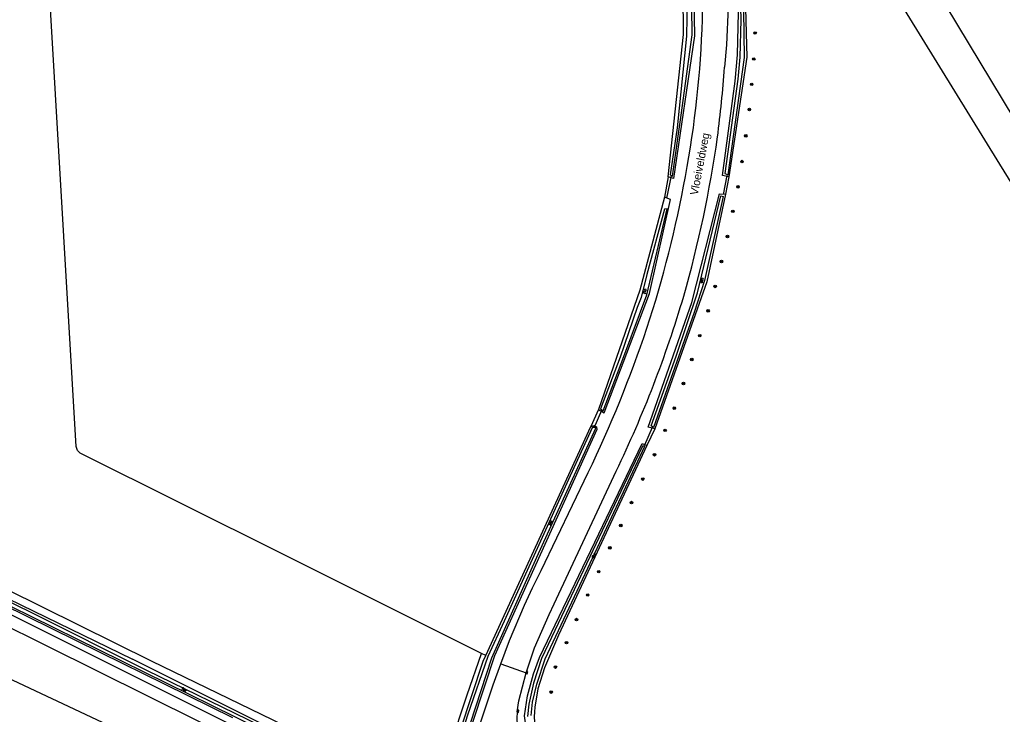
# Model space of a CAD drawing. Extents: x 130998 to 133001, y 398999 to 403002.
# Drawn here: x 132138.6 to 132445.5, y 402150.7 to 402367.8 of the extents above; entities that cross this region are included whole.
import ezdxf

# ---------------------------------------------------------------- set-up
doc = ezdxf.new("R2010")
doc.units = 0
for name, color, linetype in [('gg-afsc-hekwerk', 7, 'Continuous'), ('gg-anno-openbare ruimte label', 7, 'Continuous'), ('gg-knt-bronhoudergrens', 7, 'Continuous'), ('gg-knt-onverhard', 7, 'Continuous'), ('gg-knt-verharding', 7, 'Continuous'), ('gg-kntw-bovenkant insteek waterloop', 7, 'Continuous'), ('gg-kntw-waterlijn', 7, 'Continuous'), ('gg-kwrk-duiker nz buis', 7, 'Continuous'), ('gt-grn-groengrens', 7, 'Continuous'), ('gt-grn-weggrens', 7, 'Continuous'), ('gt-symb-boom', 7, 'Continuous'), ('gt-symb-kolk', 7, 'Continuous'), ('gt-symb-watersymbool', 7, 'Continuous'), ('gx-grn-maaiveld', 7, 'Continuous')]:
    doc.layers.add(name, color=color, linetype=linetype)

# ---------------------------------------------------------------- blocks, each defined once
blk = doc.blocks.new('gt0-BOOM')
at = {"layer": 'gt-symb-boom'}
for radius in [0.4, 0.2]:
    blk.add_circle((0, 0), radius, dxfattribs=at)
blk = doc.blocks.new('gt0-WA')
at = {"layer": 'gt-symb-watersymbool'}
for centre, start, end in [((-0.32, 0.02), 28.0725, 151.9275), ((0.43, 0.42), 208.0725, 331.9275), ((-0.32, -0.43), 28.0725, 151.9275), ((0.43, -0.03), 208.0725, 331.9275)]:
    blk.add_arc(centre, 0.425, start, end, dxfattribs=at)
blk = doc.blocks.new('gt0-KOLK')
at = {"layer": 'gt-symb-kolk'}
blk.add_lwpolyline([(0, 0), (0.37, 0), (0.37, 0.4), (-0.38, 0.4), (-0.38, 0), (0, 0)], dxfattribs=at)

msp = doc.modelspace()

# ---------------------------------------------------------------- linework, layer by layer
at = {"layer": 'gg-afsc-hekwerk'}
for p, q in [((132177.02, 402163.52), (132171.16, 402166.4)), ((132177.02, 402163.52), (132171.16, 402166.4)), ((132205.15, 402149.67), (132177.02, 402163.52)), ((132205.15, 402149.67), (132177.02, 402163.52))]:
    msp.add_line(p, q, dxfattribs=at)
msp.add_lwpolyline([(132171.16, 402166.4), (132065.87, 402218.26), (132000, 402188.84)], dxfattribs=at)
msp.add_lwpolyline([(132171.16, 402166.4), (132065.87, 402218.26), (132000, 402188.84)], dxfattribs=at)
at = {"layer": 'gg-knt-bronhoudergrens'}
msp.add_line((132284.15, 402169.12), (132282.87, 402169.76), dxfattribs=at)
for points in [[(132282.87, 402169.76), (132220.82, 402200.76), (132157.52, 402232.37), (132156.59, 402233.17), (132156.19, 402234.49), (132148.5, 402365.84), (132140.82, 402496.98)], [(132182.14, 402139.88), (132080.05, 402187.86), (132080.54, 402190.14)], [(132267.71, 402124.73), (132278.37, 402156.88), (132282.87, 402169.76)]]:
    msp.add_lwpolyline(points, dxfattribs=at)
at = {"layer": 'gg-knt-onverhard'}
msp.add_line((132427.9, 402372.18), (132449.12, 402336.98), dxfattribs=at)
at = {"layer": 'gg-knt-verharding'}
for points in [[(132288.9, 402166.51), (132291.55, 402173.78), (132296.24, 402184.85), (132298.79, 402190.29), (132301.44, 402195.67), (132316.18, 402226.27)], [(132296.77, 402163.72), (132299.41, 402171.54), (132303.94, 402181.91), (132305.49, 402185.3), (132324.92, 402226.76)], [(132274.46, 402121.41), (132275.57, 402125.94), (132280.34, 402141.53), (132286.5, 402159.93), (132288.9, 402166.51)], [(132294.02, 402151.55), (132294.55, 402154.94), (132296.77, 402163.72)]]:
    msp.add_lwpolyline(points, dxfattribs=at)
for centre, radius, start, end in [((131991.14, 402378.39), 360.85, 358.3261, 4.9448), ((132160.04, 402374.07), 199.88, 353.9351, 4.7717), ((132034.02, 402377.33), 317.95, 349.4041, 358.2903), ((131957.25, 402383.34), 402.69, 352.5555, 355.6719), ((131993.23, 402382.14), 366.88, 344.0647, 352.0147), ((131990.38, 402383.99), 362.08, 341.8821, 349.6379), ((131997.42, 402384.51), 363.51, 334.2808, 343.5234), ((131964.46, 402395.4), 390.26, 334.3185, 341.4736), ((132317.38, 402149.16), 23.48, 174.1589, 252.764)]:
    msp.add_arc(centre, radius, start, end, dxfattribs=at)
at = {"layer": 'gg-kntw-bovenkant insteek waterloop'}
for p, q in [((132284.15, 402169.12), (132317, 402240.72)), ((132224.43, 402142.74), (132173.81, 402167.96))]:
    msp.add_line(p, q, dxfattribs=at)
for points in [[(132360.13, 402318.75), (132358.11, 402319.16), (132362.06, 402348.61), (132362.76, 402356.83), (132363.07, 402370.06), (132360.25, 402447.34), (132365.28, 402447.58)], [(132365.28, 402447.58), (132365.26, 402445.25), (132363.36, 402444.08), (132365.68, 402356.11), (132360.13, 402318.75)], [(132345.6, 402402.29), (132348.68, 402402.52), (132349.34, 402362.78), (132342.81, 402318.18), (132341.12, 402318.75)], [(132341.12, 402318.75), (132345.96, 402363.2), (132345.6, 402402.29)], [(132340.01, 402312.32), (132332.33, 402283.27), (132319.38, 402245.97)], [(132319.38, 402245.97), (132321.12, 402244.98), (132335.28, 402282.21), (132341.9, 402311.68), (132340.01, 402312.32)], [(132336.94, 402239.93), (132334.93, 402240.48), (132348.59, 402279.4), (132357.21, 402313.45), (132359.04, 402313.32)], [(132359.04, 402313.32), (132353.18, 402285.94), (132336.94, 402239.93)], [(132317, 402240.72), (132317.92, 402241), (132318.79, 402240.54), (132318.9, 402239.76), (132286.87, 402169.05), (132269.88, 402117.52)], [(132297.13, 402144.46), (132296.26, 402150.26), (132297.21, 402156.56), (132299.13, 402163.36), (132300.97, 402168.47), (132332.98, 402235.42), (132334.51, 402234.71)], [(132334.51, 402234.71), (132306.91, 402175.48), (132302.57, 402165.26), (132300.46, 402158.7), (132299.53, 402153.02)], [(132000, 402191.6), (132065.21, 402220.75), (132173.81, 402167.96)], [(132269.07, 402124.07), (132283.32, 402167.31), (132284.15, 402169.12)]]:
    msp.add_lwpolyline(points, dxfattribs=at)
msp.add_arc((132318.03, 402150.04), 18.74, 170.8339, 245.3482, dxfattribs=at)
at = {"layer": 'gg-kntw-waterlijn'}
for points in [[(132364.52, 402446.7), (132361.17, 402446.38), (132361.1, 402437.96), (132361.63, 402424.19), (132363.29, 402386.72), (132363.89, 402367.74), (132363.55, 402356.07), (132362.96, 402349.26), (132358.89, 402319.79), (132359.89, 402319.37), (132364.97, 402356.05), (132364.83, 402370.66), (132364.22, 402396.34), (132362.62, 402433.86), (132362.62, 402444.32), (132364.68, 402445.67), (132364.52, 402446.7)], [(132346.57, 402401.97), (132347.16, 402380.31), (132346.92, 402362.71), (132343.91, 402334.02), (132341.78, 402319.32), (132342.49, 402318.94), (132345.22, 402337.99), (132348.64, 402363.1), (132348.23, 402397.93), (132348, 402401.95), (132346.57, 402401.97)], [(132335.84, 402240.92), (132343.6, 402262.64), (132350.35, 402282.46), (132357.63, 402312.76), (132358.34, 402312.59), (132352.55, 402286.35), (132349.27, 402276.29), (132336.56, 402240.39), (132335.84, 402240.92)], [(132339.99, 402308.66), (132334.47, 402288.18), (132332.7, 402281.05), (132331.43, 402277.88), (132326.15, 402262.33), (132320.05, 402246.26), (132320.89, 402245.58), (132327.35, 402262.58), (132334.47, 402281.86), (132340.82, 402308.71), (132339.99, 402308.66)], [(131666.18, 402040.32), (131718.08, 402063.57), (131835.08, 402115.79), (131956.06, 402169.78), (132016.55, 402196.77), (132050.33, 402211.85), (132065.99, 402218.84), (132142.23, 402181.36), (132205.69, 402150.07), (132268.39, 402119.15), (132270.1, 402119.85), (132270.92, 402122.13), (132286.07, 402168.36), (132300.17, 402199.87), (132318.57, 402240.17), (132317.91, 402240.58), (132317.44, 402240.28)], [(132317.44, 402240.28), (132310.05, 402224.09), (132289.87, 402179.88), (132284.82, 402168.83), (132278.42, 402150.43), (132269.15, 402121.11), (132268.27, 402120.66), (132257.27, 402126.02), (132178.33, 402164.48), (132141.99, 402182.64), (132090.99, 402207.47), (132065.48, 402219.9), (131981.79, 402182.75), (131802.02, 402102.33), (131697.33, 402055.49), (131625.35, 402023.1)], [(132333.16, 402234.58), (132327.35, 402222.36), (132308.91, 402183.53), (132301.61, 402168.15), (132299.04, 402160.46), (132297.64, 402153.91), (132297.25, 402150.11)], [(132298.4, 402150.35), (132298.8, 402154.59), (132300.14, 402160.21), (132302.72, 402168.13), (132316.01, 402196.41), (132333.91, 402234.5), (132333.16, 402234.58)]]:
    msp.add_lwpolyline(points, dxfattribs=at)
at = {"layer": 'gg-kwrk-duiker nz buis'}
for p, q in [((132340.73, 402312.08), (132342.21, 402319.02)), ((132359.52, 402319.15), (132358.37, 402313.18)), ((132320.33, 402245.68), (132317.89, 402240.2)), ((132336.16, 402240.37), (132333.8, 402234.84))]:
    msp.add_line(p, q, dxfattribs=at)
at = {"layer": 'gt-grn-groengrens'}
for p, q in [((132341.12, 402318.75), (132340.01, 402312.32)), ((132360.13, 402318.75), (132359.04, 402313.32)), ((132319.38, 402245.97), (132317, 402240.72)), ((132336.94, 402239.93), (132334.51, 402234.71))]:
    msp.add_line(p, q, dxfattribs=at)
msp.add_lwpolyline([(132567.3, 402124.46), (132444.77, 402322.73), (132368.13, 402447.14)], dxfattribs=at)
at = {"layer": 'gt-grn-weggrens'}
msp.add_line((132288.9, 402166.51), (132296.77, 402163.72), dxfattribs=at)
at = {"layer": 'gx-grn-maaiveld'}
for points in [[(131870.02, 402135.89), (131873.09, 402137.26), (131969.93, 402180.25), (132018.21, 402201.95), (132066.5, 402223.64), (132123.05, 402195.53), (132179.61, 402167.42), (132224.52, 402145.66), (132267.71, 402124.73)], [(132257.74, 402121.18), (132216.56, 402141.47), (132107.65, 402195.9), (132086.01, 402206.43), (132078.88, 402209.6), (132071.32, 402211.92), (132065.1, 402212.89), (132058.09, 402212.1), (132053.35, 402210.52), (132040.46, 402204.83), (131913.33, 402148.09), (131830.39, 402110.96), (131694.9, 402050.25), (131601.19, 402008.86)], [(131613.53, 402010.64), (131728.75, 402061.4), (131758.24, 402075.53), (131807.93, 402097.43), (131907.62, 402142.22), (132051.23, 402206.08), (132056.6, 402208.27), (132062.94, 402209.01), (132068.97, 402208.7), (132075.01, 402207.17), (132083.67, 402203.64), (132194.46, 402148.55), (132253.62, 402119.56)]]:
    msp.add_lwpolyline(points, dxfattribs=at)

# ---------------------------------------------------------------- block references
at = {"layer": 'gt-symb-boom'}
for p in [(132368.3, 402363.66), (132367.88, 402355.56), (132367.25, 402347.64), (132366.52, 402339.76), (132365.38, 402331.52), (132364.2, 402323.48), (132362.95, 402315.58), (132361.37, 402307.94), (132359.65, 402300.09), (132357.78, 402292.25), (132355.83, 402284.48), (132353.62, 402276.85), (132351.01, 402269.08), (132348.52, 402261.64), (132345.91, 402254.15), (132343.07, 402246.4), (132340.19, 402239.51), (132336.9, 402231.86), (132333.21, 402224.26), (132329.71, 402216.91), (132326.34, 402209.76), (132322.92, 402202.76), (132319.45, 402195.34), (132316.02, 402188.02), (132312.5, 402180.34), (132309.41, 402173.15), (132305.93, 402165.51), (132304.6, 402157.69)]:
    msp.add_blockref('gt0-BOOM', p, dxfattribs=at)
at = {"layer": 'gt-symb-kolk'}
for p, rotation in [((132296.83, 402163.91), -108.66205868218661), ((132294.05, 402151.74), -97.95778302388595)]:
    msp.add_blockref('gt0-KOLK', p, dxfattribs=dict(at, rotation=rotation))
at = {"layer": 'gt-symb-watersymbool'}
for p, rotation in [((132351.73, 402286.26), 95.10624172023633), ((132333.87, 402282.91), 95.10624172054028), ((132304.48, 402210.58), -113.89847787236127), ((132318, 402200.35), -113.89847787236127), ((132189.88, 402158.43), -26.283312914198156)]:
    msp.add_blockref('gt0-WA', p, dxfattribs=dict(at, rotation=rotation))

# ---------------------------------------------------------------- texts
at = {"layer": 'gg-anno-openbare ruimte label'}
msp.add_text('Vloeiveldweg', height=2.5, rotation=79.1, dxfattribs=at).set_placement((132350.38, 402312.83))

doc.saveas('drawing.dxf')
